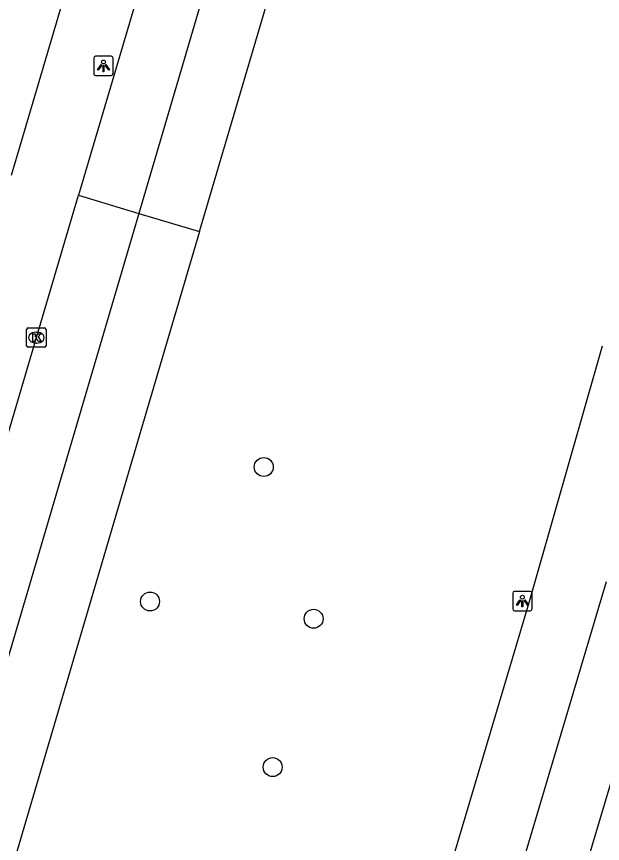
# Model space of a CAD drawing. Extents: x 159822 to 160765, y 380693 to 381634.
# Drawn here: x 160492.67 to 160522.92, y 381111.59 to 381154.27 of the extents above; entities that cross this region are included whole.
import ezdxf

# ---------------------------------------------------------------- set-up
doc = ezdxf.new("R2010")
doc.units = 0
for name, color, linetype in [('IMGEO_Boom', 7, 'Continuous'), ('IMGEO_Fietspad_gesloten', 7, 'Continuous'), ('IMGEO_Kolk', 7, 'Continuous'), ('IMGEO_Lichtpunt', 7, 'Continuous'), ('IMGEO_Loofbos', 7, 'Continuous'), ('IMGEO_Rijbaan_regionaal_gesloten', 7, 'Continuous'), ('IMGEO_Voetpad_open', 7, 'Continuous')]:
    doc.layers.add(name, color=color, linetype=linetype)

msp = doc.modelspace()

# ---------------------------------------------------------------- linework, layer by layer
at = {"layer": 'IMGEO_Boom'}
for centre in [(160505.432, 381131.019), (160499.565, 381124.076), (160508.008, 381123.187), (160505.893, 381115.529)]:
    msp.add_circle(centre, 0.489, dxfattribs=at)
at = {"layer": 'IMGEO_Fietspad_gesloten'}
for points in [[(160492.421, 381146.083), (160500, 381171.788), (160504.355, 381186.559), (160523.143, 381250), (160530.941, 381276.33), (160536.904, 381297.216), (160550.217, 381342.326)], [(160466.416, 380944.268), (160482.464, 381000), (160482.962, 381001.729), (160488.36, 381020.483), (160496.093, 381046.616), (160500, 381059.744), (160519.133, 381124.033), (160522.926, 381137.273)], [(160523.114, 381125.096), (160500, 381047.442), (160499.436, 381045.547), (160492.063, 381020.603), (160486.22, 381000.302), (160486.133, 381000), (160486.07, 380999.782), (160469.778, 380943.304), (160466.218, 380930.567), (160464.818, 380923.425)]]:
    msp.add_lwpolyline(points, dxfattribs=at)
at = {"layer": 'IMGEO_Kolk'}
for p, q in [((160493.195, 381137.27), (160493.195, 381138.122)), ((160493.27, 381138.196), (160494.122, 381138.196)), ((160493.683, 381137.976), (160493.708, 381137.976)), ((160494.196, 381138.122), (160494.196, 381137.27)), ((160494.122, 381137.196), (160493.27, 381137.196)), ((160493.706, 381137.416), (160493.681, 381137.416))]:
    msp.add_line(p, q, dxfattribs=at)
for points in [[(160493.195, 381137.27), (160493.195, 381138.122)], [(160493.27, 381138.196), (160494.122, 381138.196)], [(160494.196, 381138.122), (160494.196, 381137.27)], [(160493.516, 381137.896), (160493.639, 381137.896), (160493.639, 381137.745), (160493.769, 381137.896), (160493.933, 381137.896), (160493.787, 381137.745), (160493.94, 381137.496), (160493.788, 381137.496), (160493.703, 381137.66), (160493.639, 381137.593), (160493.639, 381137.496), (160493.516, 381137.496), (160493.516, 381137.896)], [(160494.122, 381137.196), (160493.27, 381137.196)]]:
    msp.add_lwpolyline(points, dxfattribs=at)
for centre, start, end in [((160493.272, 381138.12), 91.552, 178.448), ((160493.272, 381138.12), 91.552, 178.448), ((160494.12, 381138.12), 1.552, 88.448), ((160494.12, 381138.12), 1.552, 88.448), ((160493.272, 381137.272), 181.552, 268.448), ((160493.272, 381137.272), 181.552, 268.448), ((160494.12, 381137.272), 271.552, 358.448), ((160494.12, 381137.272), 271.552, 358.448)]:
    msp.add_arc(centre, 0.0765, start, end, dxfattribs=at)
for centre, major_axis, ratio, start_param, end_param in [((160493.682, 381137.696), (-0.387, 0.002), 0.722429, 4.712389, 7.853982), ((160493.707, 381137.696), (-0.39, 0.002), 0.717154, 1.570796, 4.712389)]:
    msp.add_ellipse(centre, major_axis=major_axis, ratio=ratio, start_param=start_param, end_param=end_param, dxfattribs=at)
at = {"layer": 'IMGEO_Lichtpunt'}
for p, q in [((160496.662, 381152.125), (160496.662, 381151.318)), ((160496.662, 381152.125), (160496.662, 381151.318)), ((160497.564, 381152.22), (160496.756, 381152.22)), ((160497.564, 381152.22), (160496.756, 381152.22)), ((160497.658, 381151.318), (160497.658, 381152.125)), ((160497.658, 381151.318), (160497.658, 381152.125)), ((160496.756, 381151.224), (160497.564, 381151.224)), ((160496.756, 381151.224), (160497.564, 381151.224)), ((160518.285, 381124.502), (160518.285, 381123.695)), ((160518.285, 381124.502), (160518.285, 381123.695)), ((160519.187, 381124.597), (160518.379, 381124.597)), ((160519.187, 381124.597), (160518.379, 381124.597)), ((160519.281, 381123.695), (160519.281, 381124.502)), ((160519.281, 381123.695), (160519.281, 381124.502)), ((160518.379, 381123.601), (160519.187, 381123.601)), ((160518.379, 381123.601), (160519.187, 381123.601))]:
    msp.add_line(p, q, dxfattribs=at)
for points in [[(160497.036, 381151.789), (160497.075, 381151.761), (160496.887, 381151.499), (160496.849, 381151.526), (160497.036, 381151.789)], [(160497.138, 381151.741), (160497.185, 381151.741), (160497.185, 381151.419), (160497.138, 381151.419), (160497.138, 381151.741)], [(160497.248, 381151.761), (160497.286, 381151.788), (160497.473, 381151.526), (160497.434, 381151.498), (160497.248, 381151.761)], [(160518.659, 381124.166), (160518.698, 381124.138), (160518.51, 381123.876), (160518.472, 381123.903), (160518.659, 381124.166)], [(160518.761, 381124.118), (160518.808, 381124.118), (160518.808, 381123.796), (160518.761, 381123.796), (160518.761, 381124.118)], [(160518.871, 381124.138), (160518.909, 381124.165), (160519.096, 381123.903), (160519.057, 381123.875), (160518.871, 381124.138)]]:
    msp.add_lwpolyline(points, dxfattribs=at)
for centre in [(160497.161, 381151.923), (160518.784, 381124.3)]:
    msp.add_circle(centre, 0.0994, dxfattribs=at)
for centre, start, end in [((160496.756, 381152.125), 90, 180), ((160496.756, 381152.125), 90, 180), ((160497.564, 381152.125), 0, 90), ((160497.564, 381152.125), 0, 90), ((160496.756, 381151.318), 180, 270), ((160496.756, 381151.318), 180, 270), ((160497.564, 381151.318), 270, 0), ((160497.564, 381151.318), 270, 360), ((160518.379, 381124.502), 90, 180), ((160518.379, 381124.502), 90, 180), ((160519.187, 381124.502), 0, 90), ((160519.187, 381124.502), 0, 90), ((160518.379, 381123.695), 180, 270), ((160518.379, 381123.695), 180, 270), ((160519.187, 381123.695), 270, 0), ((160519.187, 381123.695), 270, 360)]:
    msp.add_arc(centre, 0.0946, start, end, dxfattribs=at)
at = {"layer": 'IMGEO_Loofbos'}
msp.add_arc((160778.009, 380986.363), 277.625, 151.50324, 158.17791, dxfattribs=at)
at = {"layer": 'IMGEO_Rijbaan_regionaal_gesloten'}
for points in [[(160561.393, 381356.646), (160559.769, 381350.636), (160498.994, 381144.105)], [(160502.119, 381143.165), (160533.676, 381250), (160541.073, 381275.043), (160557.917, 381332.651), (160562.989, 381349.916), (160564.749, 381355.905)], [(160555.147, 381346.252), (160551.381, 381333.543), (160545.897, 381314.788), (160539.811, 381294.152), (160534.393, 381275.382), (160528.594, 381255.728), (160526.897, 381250), (160516.922, 381216.342), (160511.125, 381196.73), (160505.316, 381177.021), (160500, 381159.024), (160495.869, 381145.045)], [(160460.831, 381026.159), (160464.672, 381039.223), (160470.199, 381057.954), (160475.998, 381077.736), (160481.539, 381096.384), (160487.602, 381117.033), (160493.697, 381137.696), (160495.869, 381145.045)], [(160495.869, 381145.045), (160498.994, 381144.105)], [(160498.994, 381144.105), (160467.995, 381038.925), (160466.4, 381033.511), (160463.127, 381020.484)], [(160498.994, 381144.105), (160502.119, 381143.165)], [(160502.119, 381143.165), (160500, 381135.993), (160469.535, 381032.587)]]:
    msp.add_lwpolyline(points, dxfattribs=at)
at = {"layer": 'IMGEO_Voetpad_open'}
msp.add_lwpolyline([(160494.263, 381016.934), (160495.057, 381019.704), (160500, 381036.384), (160502.335, 381044.264), (160525.353, 381121.446), (160531.184, 381128.214), (160543.901, 381142.733)], dxfattribs=at)

doc.saveas('drawing.dxf')
